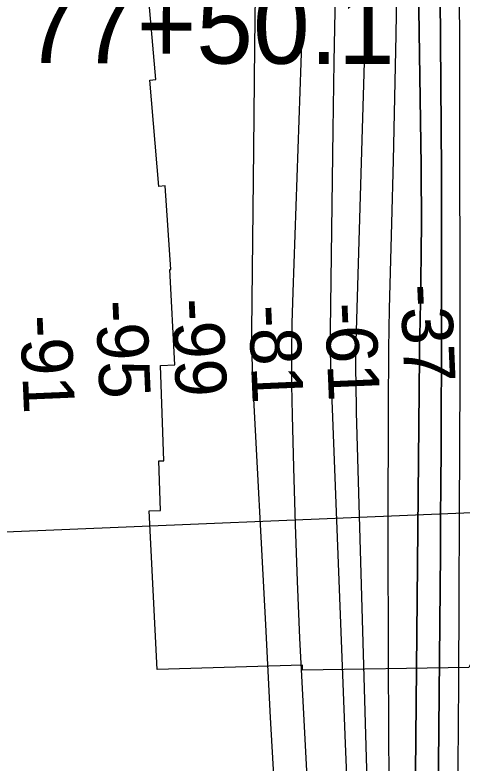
# Model space of a CAD drawing. Extents: x 3625074 to 3663148, y 511451 to 537151.
# Drawn here: x 3659630 to 3660216, y 521511 to 522491 of the extents above; entities that cross this region are included whole.
import ezdxf

# ---------------------------------------------------------------- set-up
doc = ezdxf.new("R2010")
doc.units = 0
for name, color, linetype in [('V-RIVR-RANG', 7, 'Continuous'), ('V-RRAP-RVMT', 7, 'Continuous'), ('V-SURV-IDEN', 7, 'Continuous'), ('V-TOPO-DPTH', 7, 'Continuous'), ('V-TOPO-MAJR', 7, 'Continuous'), ('V-TOPO-MINR', 7, 'Continuous')]:
    doc.layers.add(name, color=color, linetype=linetype)

msp = doc.modelspace()

# ---------------------------------------------------------------- linework, layer by layer
at = {"layer": 'V-RIVR-RANG'}
msp.add_line((3660620, 521854.96), (3659600.87, 521812.85), dxfattribs=at)
at = {"layer": 'V-RRAP-RVMT'}
for points in [[(3659816.62, 521633.4), (3659806.17, 521841.47), (3659820.9, 521842.11), (3659818.64, 521906.88), (3659825.14, 521907.1), (3659820.77, 522032.01), (3659839.6, 522032.66), (3659833.08, 522157.77), (3659834.41, 522157.85), (3659826.77, 522267.34), (3659818.85, 522266.64), (3659806.66, 522406.07), (3659814.53, 522406.77), (3659803.62, 522532.2)], [(3660232.67, 522311.56), (3660236.96, 522250.24), (3660305.18, 522253.48), (3660313.95, 522053.74), (3660305.2, 522052.98), (3660313.59, 521859.73), (3660315.84, 521859.78), (3660328.17, 521648.88), (3660229.8, 521645.9), (3660225, 521636.16), (3660006.99, 521632.69), (3660006.88, 521639.16), (3659816.62, 521633.4)]]:
    msp.add_lwpolyline(points, dxfattribs=at)
at = {"layer": 'V-TOPO-DPTH'}
for points in [[(3660153.01, 521270.88), (3660160.24, 522044.46), (3660160.31, 522050.41), (3660160.39, 522056.36), (3660160.49, 522062.32), (3660160.61, 522068.27), (3660161.2, 522094.57), (3660161.59, 522113.67), (3660161.94, 522132.77), (3660162.23, 522151.88), (3660162.47, 522170.98), (3660162.64, 522186.51), (3660162.83, 522213.38), (3660162.88, 522240.24), (3660162.73, 522267.11), (3660162.43, 522293.98), (3660149.09, 523199.97)], [(3660149.09, 523199.97), (3660162.43, 522293.98), (3660162.73, 522267.11), (3660162.88, 522240.24), (3660162.83, 522213.38), (3660162.64, 522186.51), (3660162.47, 522170.98), (3660162.23, 522151.88), (3660161.94, 522132.77), (3660161.59, 522113.67), (3660161.2, 522094.57), (3660160.61, 522068.27), (3660160.49, 522062.32), (3660160.39, 522056.36), (3660160.31, 522050.41), (3660160.24, 522044.46), (3660153.01, 521270.88)], [(3660208.26, 520478.85), (3660206.83, 520613.96), (3660206.33, 520673.43), (3660205.99, 520732.9), (3660205.9, 520792.37), (3660205.98, 520851.84), (3660206.17, 520906.93), (3660206.31, 520938.86), (3660206.48, 520970.78), (3660206.7, 521002.7), (3660206.95, 521034.62), (3660210.12, 521396.01), (3660211.01, 521506.3), (3660211.8, 521616.59), (3660212.44, 521726.88), (3660212.99, 521837.17), (3660213.75, 522016.05), (3660213.82, 522036.9), (3660213.86, 522057.75), (3660213.86, 522078.6), (3660213.84, 522099.45), (3660211.83, 523128.81)], [(3660208.26, 520478.85), (3660206.83, 520613.96), (3660206.33, 520673.43), (3660205.99, 520732.9), (3660205.9, 520792.37), (3660205.98, 520851.84), (3660206.17, 520906.93), (3660206.31, 520938.86), (3660206.48, 520970.78), (3660206.7, 521002.7), (3660206.95, 521034.62), (3660210.12, 521396.01), (3660211.01, 521506.3), (3660211.8, 521616.59), (3660212.44, 521726.88), (3660212.99, 521837.17), (3660213.75, 522016.05), (3660213.82, 522036.9), (3660213.86, 522057.75), (3660213.86, 522078.6), (3660213.84, 522099.45), (3660211.83, 523128.81)], [(3660187.59, 522515.99), (3660188.49, 522401.35), (3660188.99, 522286.7), (3660189.34, 522074.54), (3660189.35, 522065.97), (3660189.34, 522057.4), (3660189.32, 522048.83), (3660189.29, 522040.26), (3660188.97, 521966.9), (3660188.73, 521921.66), (3660188.46, 521876.41), (3660188.11, 521831.16), (3660187.73, 521785.91), (3660180.44, 521002.62), (3660180.31, 520986.15), (3660180.2, 520969.67), (3660180.13, 520953.2), (3660180.09, 520936.73), (3660180.1, 520920.25), (3660180.14, 520903.78), (3660180.24, 520887.3), (3660180.38, 520870.83), (3660184.43, 520472.42)], [(3660187.59, 522515.99), (3660188.49, 522401.35), (3660188.99, 522286.7), (3660189.34, 522074.54), (3660189.35, 522065.97), (3660189.34, 522057.4), (3660189.32, 522048.83), (3660189.29, 522040.26), (3660188.97, 521966.9), (3660188.73, 521921.66), (3660188.46, 521876.41), (3660188.11, 521831.16), (3660187.73, 521785.91), (3660180.44, 521002.62), (3660180.31, 520986.15), (3660180.2, 520969.67), (3660180.13, 520953.2), (3660180.09, 520936.73), (3660180.1, 520920.25), (3660180.14, 520903.78), (3660180.24, 520887.3), (3660180.38, 520870.83), (3660184.43, 520472.42)]]:
    msp.add_lwpolyline(points, dxfattribs=at)
at = {"layer": 'V-TOPO-MAJR'}
msp.add_lwpolyline([(3660133.71, 520513.43), (3660133.69, 520539.72), (3660133.56, 520566.01), (3660133.33, 520592.3), (3660129.91, 520909.58), (3660129.56, 520939.1), (3660129.16, 520968.62), (3660128.7, 520998.14), (3660128.2, 521027.65), (3660123.67, 521277.36), (3660121.7, 521406.73), (3660120.26, 521536.11), (3660119.59, 521665.49), (3660119.44, 521794.87), (3660119.81, 522001.22), (3660119.95, 522027.43), (3660120.22, 522053.65), (3660120.67, 522079.86), (3660121.25, 522106.07), (3660124.13, 522218.41), (3660126.13, 522300.79), (3660128.01, 522383.17), (3660129.69, 522465.55), (3660131.23, 522547.94)], dxfattribs=at)
at = {"layer": 'V-TOPO-MINR'}
for points in [[(3660153.01, 521270.88), (3660160.24, 522044.46), (3660160.31, 522050.41), (3660160.39, 522056.36), (3660160.49, 522062.32), (3660160.61, 522068.27), (3660161.2, 522094.57), (3660161.59, 522113.67), (3660161.94, 522132.77), (3660162.23, 522151.88), (3660162.47, 522170.98), (3660162.64, 522186.51), (3660162.83, 522213.38), (3660162.88, 522240.24), (3660162.73, 522267.11), (3660162.43, 522293.98), (3660149.09, 523199.97)], [(3660208.26, 520478.85), (3660206.83, 520613.96), (3660206.33, 520673.43), (3660205.99, 520732.9), (3660205.9, 520792.37), (3660205.98, 520851.84), (3660206.17, 520906.93), (3660206.31, 520938.86), (3660206.48, 520970.78), (3660206.7, 521002.7), (3660206.95, 521034.62), (3660210.12, 521396.01), (3660211.01, 521506.3), (3660211.8, 521616.59), (3660212.44, 521726.88), (3660212.99, 521837.17), (3660213.75, 522016.05), (3660213.82, 522036.9), (3660213.86, 522057.75), (3660213.86, 522078.6), (3660213.84, 522099.45), (3660211.83, 523128.81)], [(3660039.58, 520512.65), (3660039.85, 520529.28), (3660040.53, 520895.29), (3660040.31, 520930.47), (3660039.71, 520965.65), (3660038.53, 521000.81), (3660036.97, 521035.97), (3660007.27, 521600.25), (3660003.65, 521674.7), (3660000.43, 521749.17), (3659997.81, 521823.66), (3659995.59, 521898.16), (3659993.83, 521966.49), (3659993.15, 522006.84), (3659992.97, 522047.19), (3659993.52, 522087.54), (3659994.56, 522127.89), (3660023.38, 522955.04)], [(3660105.5, 520488.35), (3660106.87, 520578.02), (3660107.63, 520643.06), (3660108.09, 520708.1), (3660108.09, 520773.14), (3660107.77, 520838.18), (3660107, 520931.81), (3660106.79, 520950.04), (3660106.51, 520968.27), (3660106.12, 520986.49), (3660105.65, 521004.71), (3660077.98, 521970.78), (3660077.64, 521984.11), (3660077.36, 521997.44), (3660077.16, 522010.77), (3660077.02, 522024.1), (3660076.99, 522037.43), (3660077.07, 522050.76), (3660077.3, 522064.09), (3660077.64, 522077.42), (3660085.75, 522341.95), (3660090.06, 522487.55), (3660094.16, 522633.15)], [(3659960.11, 520435.56), (3659987.63, 520685.78), (3659992.03, 520731.83), (3659995.55, 520777.93), (3659997.75, 520824.12), (3659999.07, 520870.36), (3659999.96, 520932.9), (3660000.01, 520947.91), (3659999.84, 520962.91), (3659999.33, 520977.9), (3659998.6, 520992.89), (3659985.88, 521205.95), (3659978.76, 521327.47), (3659971.83, 521449.01), (3659965.18, 521570.56), (3659958.71, 521692.12), (3659942, 522012.96), (3659941.32, 522029.04), (3659940.83, 522045.12), (3659940.65, 522061.21), (3659940.66, 522077.31), (3659943.15, 522315.5), (3659944.7, 522450.7), (3659946.44, 522585.89)], [(3660075.28, 520456.85), (3660084.29, 520812.69), (3660084.83, 520838.56), (3660085.22, 520864.43), (3660085.39, 520890.3), (3660085.4, 520916.18), (3660085.26, 520952.97), (3660085.19, 520960.45), (3660085.08, 520967.93), (3660084.88, 520975.41), (3660084.64, 520982.89), (3660078.1, 521157.53), (3660074.53, 521252.33), (3660070.92, 521347.13), (3660067.25, 521441.93), (3660063.55, 521536.72), (3660044.55, 522020.28), (3660044.09, 522034.79), (3660043.79, 522049.3), (3660043.71, 522063.81), (3660043.78, 522078.33), (3660047.11, 522340.68), (3660048.55, 522429.91), (3660050.39, 522519.13)], [(3660184.43, 520472.42), (3660180.38, 520870.83), (3660180.24, 520887.3), (3660180.14, 520903.78), (3660180.1, 520920.25), (3660180.09, 520936.73), (3660180.13, 520953.2), (3660180.2, 520969.67), (3660180.31, 520986.15), (3660180.44, 521002.62), (3660187.73, 521785.91), (3660188.11, 521831.16), (3660188.46, 521876.41), (3660188.73, 521921.66), (3660188.97, 521966.9), (3660189.29, 522040.26), (3660189.32, 522048.83), (3660189.34, 522057.4), (3660189.35, 522065.97), (3660189.34, 522074.54), (3660188.99, 522286.7), (3660188.49, 522401.35), (3660187.59, 522515.99)]]:
    msp.add_lwpolyline(points, dxfattribs=at)

# ---------------------------------------------------------------- texts
at = {"layer": 'V-RIVR-RANG'}
for s, p in [('-37', (3660135.23, 522137.68)), ('-99', (3659835.76, 522118.93)), ('-95', (3659735.76, 522116.72)), ('-81', (3659936.22, 522110.33)), ('-61', (3660036.18, 522113.33)), ('-91', (3659636.51, 522097.11))]:
    msp.add_text(s, height=67, rotation=272.46517, dxfattribs=at).set_placement(p)
at = {"layer": 'V-SURV-IDEN'}
msp.add_text('77+50.1', height=100, rotation=359.84, dxfattribs=at).set_placement((3659640.75, 522428.43))

doc.saveas('drawing.dxf')
